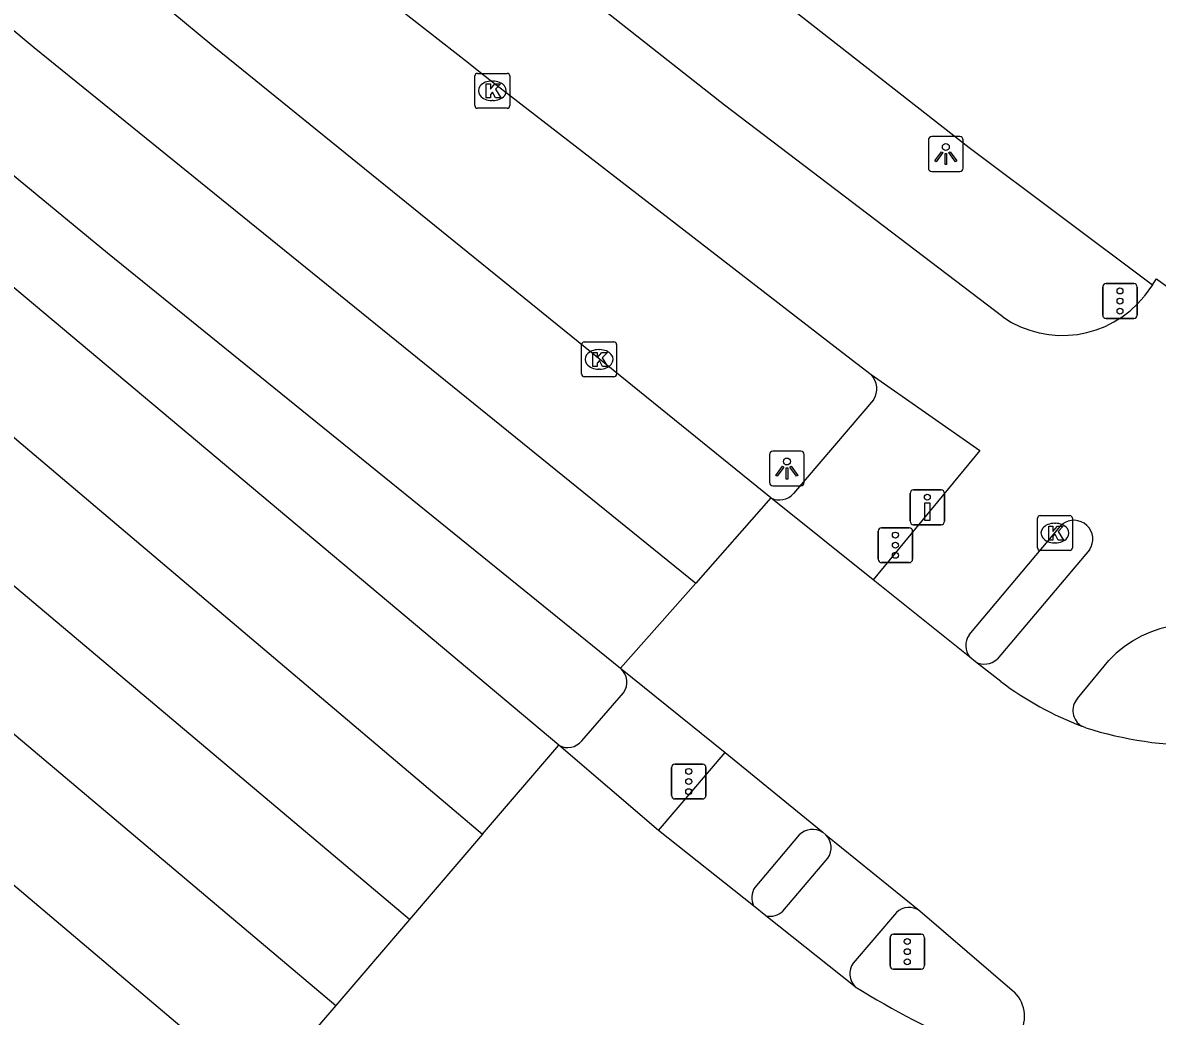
# Model space of a CAD drawing. Extents: x 156414 to 157775, y 382335 to 383765.
# Drawn here: x 157041.37 to 157073.9, y 382827.48 to 382855.96 of the extents above; entities that cross this region are included whole.
import ezdxf

# ---------------------------------------------------------------- set-up
doc = ezdxf.new("R2010")
doc.units = 0
for name, color, linetype in [('IMGEO_Drukknoppaal', 7, 'Continuous'), ('IMGEO_Fietspad_gesloten', 7, 'Continuous'), ('IMGEO_Kolk', 7, 'Continuous'), ('IMGEO_Lichtpunt', 7, 'Continuous'), ('IMGEO_OVBaan_gesloten', 7, 'Continuous'), ('IMGEO_Rijbaan_regionaal_gesloten', 7, 'Continuous'), ('IMGEO_Verkeersregelinstallatiepaal', 7, 'Continuous'), ('IMGEO_Voetpad_open', 7, 'Continuous')]:
    doc.layers.add(name, color=color, linetype=linetype)

msp = doc.modelspace()

# ---------------------------------------------------------------- linework, layer by layer
at = {"layer": 'IMGEO_Drukknoppaal'}
for p, q in [((157066.808, 382841.671), (157066.808, 382842.471)), ((157066.808, 382842.471), (157066.808, 382841.671)), ((157066.908, 382842.571), (157067.698, 382842.571)), ((157067.698, 382842.571), (157066.908, 382842.571)), ((157067.798, 382842.471), (157067.798, 382841.671)), ((157067.798, 382841.671), (157067.798, 382842.471)), ((157067.698, 382841.571), (157066.908, 382841.571)), ((157066.908, 382841.571), (157067.698, 382841.571))]:
    msp.add_line(p, q, dxfattribs=at)
msp.add_lwpolyline([(157067.378, 382842.196), (157067.378, 382841.696), (157067.228, 382841.696), (157067.228, 382842.196), (157067.378, 382842.196)], dxfattribs=at)
msp.add_circle((157067.303, 382842.361), 0.085, dxfattribs=at)
for centre, start, end in [((157066.908, 382842.471), 90, 180), ((157066.908, 382842.471), 90, 180), ((157067.698, 382842.471), 0, 90), ((157067.698, 382842.471), 360, 90), ((157066.908, 382841.671), 180, 270), ((157066.908, 382841.671), 180, 270), ((157067.698, 382841.671), 270, 0), ((157067.698, 382841.671), 270, 0)]:
    msp.add_arc(centre, 0.1, start, end, dxfattribs=at)
at = {"layer": 'IMGEO_Fietspad_gesloten'}
for points in [[(157069.469, 382847.528), (157061.485, 382853.595), (157046.631, 382865.299), (157030.505, 382878.828)], [(157054.935, 382854.195), (157064.871, 382846.509), (157065.69, 382845.878)], [(157073.753, 382848.447), (157073.517, 382848.119)], [(157065.69, 382845.878), (157068.81, 382843.698), (157065.755, 382839.991)], [(157068.502, 382838.412), (157071.169, 382841.585)], [(157071.954, 382840.853), (157069.301, 382837.721)], [(157071.603, 382836.595), (157072.508, 382837.678)], [(157059.597, 382832.812), (157061.51, 382835.046)], [(157063.631, 382832.68), (157062.358, 382831.174)], [(157063.165, 382830.497), (157064.455, 382832.014)], [(157066.415, 382830.462), (157065.18, 382829.009)]]:
    msp.add_lwpolyline(points, dxfattribs=at)
for centre, radius, start, end in [((157425.286, 383329.962), 602.922, 230.587626, 232.101743), ((157071.175, 382850.004), 3.007, 235.4424, 321.1704), ((157071.504, 382841.158), 0.543, 325.855, 128.1469), ((157074.895, 382835.478), 3.246, 56.0014, 137.3281), ((157068.936, 382838.107), 0.53, 144.9346, 218.6677), ((157068.938, 382838.106), 0.529, 241.625, 313.3812), ((157071.996, 382836.251), 0.522, 138.8184, 240.1529), ((157064.014, 382832.309), 0.533, 56.9201, 135.9469), ((157064.012, 382832.311), 0.533, 326.1449, 44.7358), ((157062.798, 382830.88), 0.529, 146.2727, 206.3724), ((157062.798, 382830.882), 0.532, 256.9591, 313.591), ((157066.776, 382830.067), 0.535, 54.5849, 132.4083), ((157065.604, 382828.703), 0.523, 144.1887, 225.2685)]:
    msp.add_arc(centre, radius, start, end, dxfattribs=at)
at = {"layer": 'IMGEO_Kolk'}
for p, q in [((157054.408, 382854.51), (157055.26, 382854.51)), ((157054.333, 382853.584), (157054.333, 382854.436)), ((157054.821, 382854.29), (157054.846, 382854.29)), ((157055.334, 382854.436), (157055.334, 382853.584)), ((157054.844, 382853.73), (157054.819, 382853.73)), ((157055.26, 382853.51), (157054.408, 382853.51)), ((157057.394, 382845.885), (157057.394, 382846.737)), ((157057.469, 382846.811), (157058.321, 382846.811)), ((157058.395, 382846.737), (157058.395, 382845.885)), ((157057.882, 382846.591), (157057.907, 382846.591)), ((157058.321, 382845.811), (157057.469, 382845.811)), ((157057.905, 382846.031), (157057.88, 382846.031)), ((157070.536, 382841.834), (157071.388, 382841.834)), ((157070.461, 382840.908), (157070.461, 382841.76)), ((157070.949, 382841.614), (157070.974, 382841.614)), ((157071.462, 382841.76), (157071.462, 382840.908)), ((157070.972, 382841.054), (157070.947, 382841.054)), ((157071.388, 382840.834), (157070.536, 382840.834))]:
    msp.add_line(p, q, dxfattribs=at)
for points in [[(157054.408, 382854.51), (157055.26, 382854.51)], [(157054.333, 382853.584), (157054.333, 382854.436)], [(157054.654, 382854.21), (157054.777, 382854.21), (157054.777, 382854.059), (157054.907, 382854.21), (157055.071, 382854.21), (157054.925, 382854.059), (157055.078, 382853.81), (157054.926, 382853.81), (157054.841, 382853.974), (157054.777, 382853.907), (157054.777, 382853.81), (157054.654, 382853.81), (157054.654, 382854.21)], [(157055.334, 382854.436), (157055.334, 382853.584)], [(157055.26, 382853.51), (157054.408, 382853.51)], [(157057.394, 382845.885), (157057.394, 382846.737)], [(157057.469, 382846.811), (157058.321, 382846.811)], [(157058.395, 382846.737), (157058.395, 382845.885)], [(157057.715, 382846.511), (157057.838, 382846.511), (157057.838, 382846.36), (157057.968, 382846.511), (157058.132, 382846.511), (157057.986, 382846.36), (157058.139, 382846.111), (157057.987, 382846.111), (157057.902, 382846.275), (157057.838, 382846.208), (157057.838, 382846.111), (157057.715, 382846.111), (157057.715, 382846.511)], [(157058.321, 382845.811), (157057.469, 382845.811)], [(157070.536, 382841.834), (157071.388, 382841.834)], [(157070.461, 382840.908), (157070.461, 382841.76)], [(157070.782, 382841.534), (157070.905, 382841.534), (157070.905, 382841.383), (157071.035, 382841.534), (157071.199, 382841.534), (157071.053, 382841.383), (157071.206, 382841.134), (157071.054, 382841.134), (157070.969, 382841.298), (157070.905, 382841.231), (157070.905, 382841.134), (157070.782, 382841.134), (157070.782, 382841.534)], [(157071.462, 382841.76), (157071.462, 382840.908)], [(157071.388, 382840.834), (157070.536, 382840.834)]]:
    msp.add_lwpolyline(points, dxfattribs=at)
for centre, start, end in [((157054.41, 382854.434), 91.552, 178.448), ((157054.41, 382854.434), 91.552, 178.448), ((157055.258, 382854.434), 1.552, 88.448), ((157055.258, 382854.434), 1.552, 88.448), ((157054.41, 382853.586), 181.552, 268.448), ((157054.41, 382853.586), 181.552, 268.448), ((157055.258, 382853.586), 271.552, 358.448), ((157055.258, 382853.586), 271.552, 358.448), ((157057.471, 382846.735), 91.552, 178.448), ((157057.471, 382846.735), 91.552, 178.448), ((157058.319, 382846.735), 1.552, 88.448), ((157058.319, 382846.735), 1.552, 88.448), ((157057.471, 382845.887), 181.552, 268.448), ((157057.471, 382845.887), 181.552, 268.448), ((157058.319, 382845.887), 271.552, 358.448), ((157058.319, 382845.887), 271.552, 358.448), ((157070.538, 382841.758), 91.552, 178.448), ((157070.538, 382841.758), 91.552, 178.448), ((157071.386, 382841.758), 1.552, 88.448), ((157071.386, 382841.758), 1.552, 88.448), ((157070.538, 382840.91), 181.552, 268.448), ((157070.538, 382840.91), 181.552, 268.448), ((157071.386, 382840.91), 271.552, 358.448), ((157071.386, 382840.91), 271.552, 358.448)]:
    msp.add_arc(centre, 0.0765, start, end, dxfattribs=at)
for centre, major_axis, ratio, start_param, end_param in [((157054.82, 382854.01), (-0.387, 0.002), 0.722429, 4.712389, 7.853982), ((157054.845, 382854.01), (-0.39, 0.002), 0.717154, 1.570796, 4.712389), ((157057.881, 382846.311), (-0.387, 0.002), 0.722429, 4.712389, 7.853982), ((157057.906, 382846.311), (-0.39, 0.002), 0.717154, 1.570796, 4.712389), ((157070.948, 382841.334), (-0.387, 0.002), 0.722429, 4.712389, 7.853982), ((157070.973, 382841.334), (-0.39, 0.002), 0.717154, 1.570796, 4.712389)]:
    msp.add_ellipse(centre, major_axis=major_axis, ratio=ratio, start_param=start_param, end_param=end_param, dxfattribs=at)
at = {"layer": 'IMGEO_Lichtpunt'}
for p, q in [((157067.334, 382852.601), (157067.334, 382851.794)), ((157067.334, 382852.601), (157067.334, 382851.794)), ((157068.236, 382852.696), (157067.428, 382852.696)), ((157068.236, 382852.696), (157067.428, 382852.696)), ((157068.33, 382851.794), (157068.33, 382852.601)), ((157068.33, 382851.794), (157068.33, 382852.601)), ((157067.428, 382851.7), (157068.236, 382851.7)), ((157067.428, 382851.7), (157068.236, 382851.7)), ((157062.778, 382843.587), (157062.778, 382842.78)), ((157062.778, 382843.587), (157062.778, 382842.78)), ((157063.68, 382843.682), (157062.872, 382843.682)), ((157063.68, 382843.682), (157062.872, 382843.682)), ((157063.774, 382842.78), (157063.774, 382843.587)), ((157063.774, 382842.78), (157063.774, 382843.587)), ((157062.872, 382842.686), (157063.68, 382842.686)), ((157062.872, 382842.686), (157063.68, 382842.686))]:
    msp.add_line(p, q, dxfattribs=at)
for points in [[(157067.708, 382852.265), (157067.747, 382852.237), (157067.559, 382851.975), (157067.521, 382852.002), (157067.708, 382852.265)], [(157067.92, 382852.237), (157067.958, 382852.264), (157068.145, 382852.002), (157068.106, 382851.974), (157067.92, 382852.237)], [(157067.81, 382852.217), (157067.857, 382852.217), (157067.857, 382851.895), (157067.81, 382851.895), (157067.81, 382852.217)], [(157063.152, 382843.251), (157063.191, 382843.223), (157063.003, 382842.961), (157062.965, 382842.988), (157063.152, 382843.251)], [(157063.254, 382843.203), (157063.301, 382843.203), (157063.301, 382842.881), (157063.254, 382842.881), (157063.254, 382843.203)], [(157063.364, 382843.223), (157063.402, 382843.25), (157063.589, 382842.988), (157063.55, 382842.96), (157063.364, 382843.223)]]:
    msp.add_lwpolyline(points, dxfattribs=at)
for centre in [(157067.833, 382852.399), (157063.277, 382843.385)]:
    msp.add_circle(centre, 0.0994, dxfattribs=at)
for centre, start, end in [((157067.428, 382852.601), 90, 180), ((157067.428, 382852.601), 90, 180), ((157068.236, 382852.601), 0, 90), ((157068.236, 382852.601), 0, 90), ((157067.428, 382851.794), 180, 270), ((157067.428, 382851.794), 180, 270), ((157068.236, 382851.794), 270, 0), ((157068.236, 382851.794), 270, 360), ((157062.872, 382843.587), 90, 180), ((157062.872, 382843.587), 90, 180), ((157063.68, 382843.587), 0, 90), ((157063.68, 382843.587), 0, 90), ((157062.872, 382842.78), 180, 270), ((157062.872, 382842.78), 180, 270), ((157063.68, 382842.78), 270, 0), ((157063.68, 382842.78), 270, 360)]:
    msp.add_arc(centre, 0.0946, start, end, dxfattribs=at)
at = {"layer": 'IMGEO_OVBaan_gesloten'}
for points in [[(157032.734, 382881.408), (157048.826, 382867.887), (157053.069, 382864.463), (157068.506, 382852.388), (157073.753, 382848.447)], [(157073.753, 382848.447), (157073.874, 382848.621), (157074.537, 382848.133), (157075.201, 382847.646), (157075.867, 382847.161)]]:
    msp.add_lwpolyline(points, dxfattribs=at)
at = {"layer": 'IMGEO_Rijbaan_regionaal_gesloten'}
for points in [[(156982.528, 382956.885), (156986.882, 382938.183), (156990.491, 382922.681), (156992.153, 382916.291), (156993.063, 382913.629), (156994.504, 382909.67), (156995.357, 382907.328), (156996.964, 382903.73), (156998.728, 382900.205), (157000.633, 382896.755), (157002.68, 382893.387), (157004.828, 382890.083), (157007.18, 382886.92), (157009.627, 382883.831), (157012.214, 382880.858), (157014.908, 382878.06), (157017.808, 382875.371), (157020.723, 382872.793), (157026.786, 382867.71), (157041.699, 382855.251), (157060.665, 382839.899)], [(157052.459, 382830.26), (157024.101, 382854.154), (157015.155, 382861.664), (157012.124, 382864.283), (157009.183, 382866.824), (157006.198, 382869.403), (157003.289, 382872.069), (157000.491, 382874.849), (156997.855, 382877.785), (156995.385, 382880.96), (156993.19, 382884.173), (156991.108, 382887.606), (156989.243, 382891.043), (156987.542, 382894.682), (156986.045, 382898.331), (156984.778, 382902.066), (156983.759, 382905.876), (156981.738, 382914.026), (156977.939, 382930.341), (156974.563, 382944.839), (156971.703, 382954.608)], [(157017.345, 382871.498), (157036.819, 382855.113), (157043.805, 382849.361), (157058.509, 382837.457)], [(157010.813, 382869.742), (157054.556, 382832.705)], [(157006.494, 382864.744), (157008.308, 382863.258), (157050.347, 382827.796)], [(157062.82, 382842.34), (157046.852, 382855.272), (157035.415, 382864.759)], [(157056.739, 382835.252), (157031.373, 382856.537)], [(157025.031, 382844.86), (157048.179, 382825.267)], [(157062.82, 382842.34), (157060.665, 382839.899)], [(157065.755, 382839.991), (157062.82, 382842.34)], [(157060.665, 382839.899), (157058.509, 382837.457)], [(157068.522, 382837.776), (157065.755, 382839.991)], [(157068.686, 382837.64), (157068.522, 382837.776)], [(157069.406, 382837.078), (157068.686, 382837.64)], [(157058.509, 382837.457), (157061.51, 382835.046)], [(157071.844, 382835.752), (157071.736, 382835.799)], [(157054.556, 382832.705), (157056.739, 382835.252)], [(157059.597, 382832.812), (157056.739, 382835.252)], [(157061.51, 382835.046), (157064.305, 382832.756)], [(157062.324, 382830.645), (157059.597, 382832.812)], [(157064.305, 382832.756), (157064.391, 382832.686)], [(157054.556, 382832.705), (157052.459, 382830.26)], [(157064.391, 382832.686), (157067.086, 382830.503)], [(157062.678, 382830.364), (157062.324, 382830.645)], [(157067.086, 382830.503), (157069.801, 382828.179)], [(157052.459, 382830.26), (157050.347, 382827.796)], [(157065.236, 382828.332), (157062.678, 382830.364)], [(157050.347, 382827.796), (157048.179, 382825.267)]]:
    msp.add_lwpolyline(points, dxfattribs=at)
for centre, radius, start, end in [((157075.07, 382844.635), 9.444, 233.1469, 249.3259), ((157075.163, 382846.311), 11.068, 252.5521, 288.1922), ((157078.506, 382849.637), 25.1, 238.0839, 246.8998), ((157069.077, 382827.471), 1.012, 245.5269, 44.3617)]:
    msp.add_arc(centre, radius, start, end, dxfattribs=at)
at = {"layer": 'IMGEO_Verkeersregelinstallatiepaal'}
for p, q in [((157072.33, 382847.583), (157072.33, 382848.383)), ((157072.33, 382848.383), (157072.33, 382847.583)), ((157072.43, 382848.483), (157073.22, 382848.483)), ((157073.22, 382848.483), (157072.43, 382848.483)), ((157073.32, 382848.383), (157073.32, 382847.583)), ((157073.32, 382847.583), (157073.32, 382848.383)), ((157073.22, 382847.483), (157072.43, 382847.483)), ((157072.43, 382847.483), (157073.22, 382847.483)), ((157065.892, 382840.586), (157065.892, 382841.386)), ((157065.892, 382841.386), (157065.892, 382840.586)), ((157065.992, 382841.486), (157066.782, 382841.486)), ((157066.782, 382841.486), (157065.992, 382841.486)), ((157066.882, 382841.386), (157066.882, 382840.586)), ((157066.882, 382840.586), (157066.882, 382841.386)), ((157066.782, 382840.486), (157065.992, 382840.486)), ((157065.992, 382840.486), (157066.782, 382840.486)), ((157060.068, 382834.712), (157060.858, 382834.712)), ((157060.858, 382834.712), (157060.068, 382834.712)), ((157059.968, 382833.812), (157059.968, 382834.612)), ((157059.968, 382834.612), (157059.968, 382833.812)), ((157060.958, 382834.612), (157060.958, 382833.812)), ((157060.958, 382833.812), (157060.958, 382834.612)), ((157060.858, 382833.712), (157060.068, 382833.712)), ((157060.068, 382833.712), (157060.858, 382833.712)), ((157066.333, 382829.836), (157067.123, 382829.836)), ((157067.123, 382829.836), (157066.333, 382829.836)), ((157066.233, 382828.936), (157066.233, 382829.736)), ((157066.233, 382829.736), (157066.233, 382828.936)), ((157067.223, 382829.736), (157067.223, 382828.936)), ((157067.223, 382828.936), (157067.223, 382829.736)), ((157067.123, 382828.836), (157066.333, 382828.836)), ((157066.333, 382828.836), (157067.123, 382828.836))]:
    msp.add_line(p, q, dxfattribs=at)
for centre in [(157072.825, 382848.273), (157072.825, 382847.983), (157072.825, 382847.693), (157066.387, 382841.276), (157066.387, 382840.986), (157066.387, 382840.696), (157060.463, 382834.502), (157060.463, 382834.212), (157060.463, 382833.922), (157066.728, 382829.626), (157066.728, 382829.336), (157066.728, 382829.046)]:
    msp.add_circle(centre, 0.085, dxfattribs=at)
for centre, start, end in [((157072.43, 382848.383), 90, 180), ((157072.43, 382848.383), 90, 180), ((157073.22, 382848.383), 0, 90), ((157073.22, 382848.383), 360, 90), ((157072.43, 382847.583), 180, 270), ((157072.43, 382847.583), 180, 270), ((157073.22, 382847.583), 270, 0), ((157073.22, 382847.583), 270, 0), ((157065.992, 382841.386), 90, 180), ((157065.992, 382841.386), 90, 180), ((157066.782, 382841.386), 0, 90), ((157066.782, 382841.386), 360, 90), ((157065.992, 382840.586), 180, 270), ((157065.992, 382840.586), 180, 270), ((157066.782, 382840.586), 270, 0), ((157066.782, 382840.586), 270, 0), ((157060.068, 382834.612), 90, 180), ((157060.068, 382834.612), 90, 180), ((157060.858, 382834.612), 0, 90), ((157060.858, 382834.612), 360, 90), ((157060.068, 382833.812), 180, 270), ((157060.068, 382833.812), 180, 270), ((157060.858, 382833.812), 270, 0), ((157060.858, 382833.812), 270, 0), ((157066.333, 382829.736), 90, 180), ((157066.333, 382829.736), 90, 180), ((157067.123, 382829.736), 0, 90), ((157067.123, 382829.736), 360, 90), ((157066.333, 382828.936), 180, 270), ((157066.333, 382828.936), 180, 270), ((157067.123, 382828.936), 270, 0), ((157067.123, 382828.936), 270, 0)]:
    msp.add_arc(centre, 0.1, start, end, dxfattribs=at)
at = {"layer": 'IMGEO_Voetpad_open'}
for points in [[(157065.757, 382845.155), (157063.468, 382842.464)], [(157057.396, 382835.382), (157058.595, 382836.752)]]:
    msp.add_lwpolyline(points, dxfattribs=at)
for centre, radius, start, end in [((157065.279, 382845.475), 0.575, 326.1681, 44.4208), ((157063.063, 382842.824), 0.542, 243.3306, 318.3355), ((157058.159, 382837.057), 0.532, 325.0423, 48.8676), ((157056.991, 382835.702), 0.516, 240.7181, 321.6668)]:
    msp.add_arc(centre, radius, start, end, dxfattribs=at)

doc.saveas('drawing.dxf')
